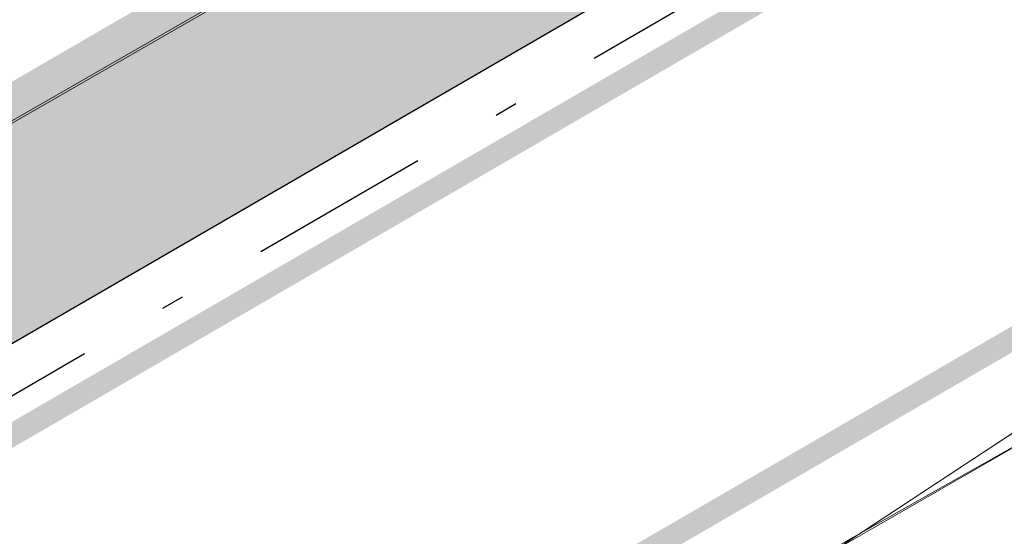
# Model space of a CAD drawing. Header units: metres. Extents: x 163628 to 167855, y 402678 to 405435.
# Tile 425 of 656: x 167384.74 to 167389.08, y 404853.67 to 404855.95. Entities that reach past the tile are written whole.
import ezdxf

# ---------------------------------------------------------------- set-up
doc = ezdxf.new("R2010")
doc.units = ezdxf.units.M
doc.linetypes.add('X-CA190022.004-UO-DWM_Snelfietsroute$0$1-2', pattern=[3, 0, -2, 1])
doc.linetypes.add('X-CA190022.004-UO-DWM_Snelfietsroute$0$VH-GELEIDEBAND_50X200', pattern=[8, 4, -2, 0, -2])
for name, color, linetype, lineweight in [('X-CA190022.004-UO-BGT_Ondergrond$0$GE_316_WGDFietspad_Vlak_GEM', 253, 'Continuous', 9), ('X-CA190022.004-UO-BGT_Ondergrond$0$GE_367_OWGBerm_groenvoorziening_grasenk_GEM', 253, 'Continuous', 9), ('X-CA190022.004-UO-DTM inmeting$0$B-WE-VH-VERHARDING_ASFALT-G', 246, 'Continuous', 0), ('X-CA190022.004-UO-DWM_Snelfietsroute$0$N-WE-VH-KANTOPSLUITING_ACHTERKANTBAND-G', 125, 'Continuous', 25), ('X-CA190022.004-UO-DWM_Snelfietsroute$0$N-WE-VH-KANTOPSLUITING_GELEIDEBAND_50X200-G', 125, 'X-CA190022.004-UO-DWM_Snelfietsroute$0$VH-GELEIDEBAND_50X200', 25), ('X-CA190022.004-UO-DWM_Snelfietsroute$0$N-WE-VW-MARKERING_LANGS_STREEP_12-G', 7, 'X-CA190022.004-UO-DWM_Snelfietsroute$0$1-2', 35), ('X-CA190022.004-UO-DWM_Snelfietsroute$0$N-WE-VW-MARKERING_LANGS_STREEP_DOORGETROKKEN_010-G', 125, 'Continuous', 25), ('X-CA190022.004-UO-KAD_Percelen$0$B-WE-KG-GRENS_PERCEEL-GV', 150, 'Continuous', 9)]:
    doc.layers.add(name, color=color, linetype=linetype, lineweight=lineweight)
doc.layers.add('X-CA190022.004-UO-KL_Wenstracé_v0.3$0$N-WE-KL-TRACE_WENSTRACE-G 1.0m', color=74, linetype='Continuous', lineweight=35, transparency=0.6)

msp = doc.modelspace()

# ---------------------------------------------------------------- linework, layer by layer
at = {"layer": 'X-CA190022.004-UO-BGT_Ondergrond$0$GE_316_WGDFietspad_Vlak_GEM', "flags": 128}
for points in [[(167368.981, 404846.466), (167381.557, 404853.698), (167382.306, 404854.129), (167386.437, 404856.505), (167387.316, 404857.01), (167388.203, 404857.52), (167398.04, 404863.177)], [(167400.407, 404860.553), (167389.923, 404854.524), (167320.883, 404814.824), (167303.817, 404805.142)]]:
    msp.add_lwpolyline(points, dxfattribs=at)
at = {"layer": 'X-CA190022.004-UO-BGT_Ondergrond$0$GE_367_OWGBerm_groenvoorziening_grasenk_GEM', "flags": 128}
for points in [[(167303.817, 404805.142), (167320.883, 404814.824), (167389.923, 404854.524), (167400.407, 404860.553)], [(167386.437, 404856.505), (167382.306, 404854.129), (167381.541, 404855.42), (167382.913, 404856.207), (167385.635, 404857.979), (167386.437, 404856.505)]]:
    msp.add_lwpolyline(points, dxfattribs=at)
at = {"layer": 'X-CA190022.004-UO-DTM inmeting$0$B-WE-VH-VERHARDING_ASFALT-G'}
for points in [[(167430.8, 404875.151, 9.098), (167423.159, 404870.896, 9.039), (167419.885, 404869.491, 9.019), (167415.21, 404867.573, 8.994), (167410.262, 404865.382, 8.975), (167407.47, 404864.131, 8.981), (167402.865, 404861.819, 9), (167397.822, 404858.933, 8.986), (167391.29, 404855.292, 8.963), (167385.092, 404851.787, 8.956), (167378.108, 404847.743, 8.957), (167370.351, 404843.291, 8.955)], [(167413.376, 404870.576, 9.069), (167409.294, 404868.793, 9.051), (167402.946, 404865.807, 9.04), (167397.19, 404862.576, 9.045), (167392.231, 404859.773, 9.029), (167387.419, 404856.919, 9.034), (167386.497, 404856.528, 9.036), (167382.221, 404854.07, 9.037), (167381.527, 404853.671, 9.03), (167374.765, 404849.697, 9.029), (167368.935, 404846.429, 9.02)]]:
    msp.add_polyline3d(points, dxfattribs=at)
at = {"layer": 'X-CA190022.004-UO-DWM_Snelfietsroute$0$N-WE-VH-KANTOPSLUITING_ACHTERKANTBAND-G', "ltscale": 0.2, "flags": 128}
msp.add_lwpolyline([(167319.5226, 404816.7296), (167321.4679, 404817.8427), (167322.3338, 404818.3399), (167323.1993, 404818.8378), (167324.0645, 404819.3362), (167324.9294, 404819.8352), (167325.7939, 404820.3348), (167326.6581, 404820.835), (167327.5219, 404821.3358), (167327.7272, 404821.455), (167394.6523, 404860.2976)], dxfattribs=at)
at = {"layer": 'X-CA190022.004-UO-DWM_Snelfietsroute$0$N-WE-VH-KANTOPSLUITING_GELEIDEBAND_50X200-G', "ltscale": 0.2, "flags": 128}
msp.add_lwpolyline([(167319.6226, 404816.5564), (167321.5674, 404817.6692), (167322.4334, 404818.1665), (167323.299, 404818.6644), (167324.1643, 404819.1629), (167325.0293, 404819.662), (167325.894, 404820.1617), (167326.7583, 404820.6619), (167327.6222, 404821.1628), (167327.8276, 404821.282), (167394.7527, 404860.1246)], dxfattribs=at)
at = {"layer": 'X-CA190022.004-UO-DWM_Snelfietsroute$0$N-WE-VW-MARKERING_LANGS_STREEP_12-G', "linetype": 'X-CA190022.004-UO-DWM_Snelfietsroute$0$1-2', "const_width": 0.1, "flags": 128}
msp.add_lwpolyline([(167321.0534, 404815.0695, 0.001527), (167328.8316, 404819.5522), (167395.7566, 404858.3948, 0.023806), (167403.7512, 404863.5585, 0.023806)], format="xyb", dxfattribs=at)
at = {"layer": 'X-CA190022.004-UO-DWM_Snelfietsroute$0$N-WE-VW-MARKERING_LANGS_STREEP_DOORGETROKKEN_010-G', "const_width": 0.1, "flags": 128}
msp.add_lwpolyline([(167327.9029, 404821.1522), (167394.828, 404859.9949)], dxfattribs=at)
at = {"layer": 'X-CA190022.004-UO-KAD_Percelen$0$B-WE-KG-GRENS_PERCEEL-GV', "flags": 128}
for points in [[(167511.504, 404935.8805), (167496.16, 404925.178), (167486.582, 404918.497), (167454.68, 404896.207), (167443.858, 404889.362), (167434.758, 404883.606), (167431.634, 404881.63), (167426.533, 404878.405), (167423.954, 404876.773), (167419.395, 404873.889), (167413.139, 404869.932), (167404.654, 404864.349), (167388.083, 404853.445), (167351.109, 404832.026)], [(167351.109, 404832.026), (167388.083, 404853.445), (167404.654, 404864.349), (167413.139, 404869.932), (167419.395, 404873.889), (167419.331, 404879.921), (167404.164, 404870.058), (167382.833, 404856.187), (167374.007, 404851.05), (167366.213, 404846.514)]]:
    msp.add_lwpolyline(points, dxfattribs=at)
at = {"layer": 'X-CA190022.004-UO-KL_Wenstracé_v0.3$0$N-WE-KL-TRACE_WENSTRACE-G 1.0m', "ltscale": 0.2, "const_width": 1, "flags": 128}
msp.add_lwpolyline([(167369.6499, 404846.3646), (167373.1095, 404848.3725), (167377.4339, 404850.8823), (167381.7583, 404853.3922), (167386.0827, 404855.902), (167387.3651, 404856.6463), (167390.3606, 404858.3849)], dxfattribs=at)

doc.saveas('drawing.dxf')
